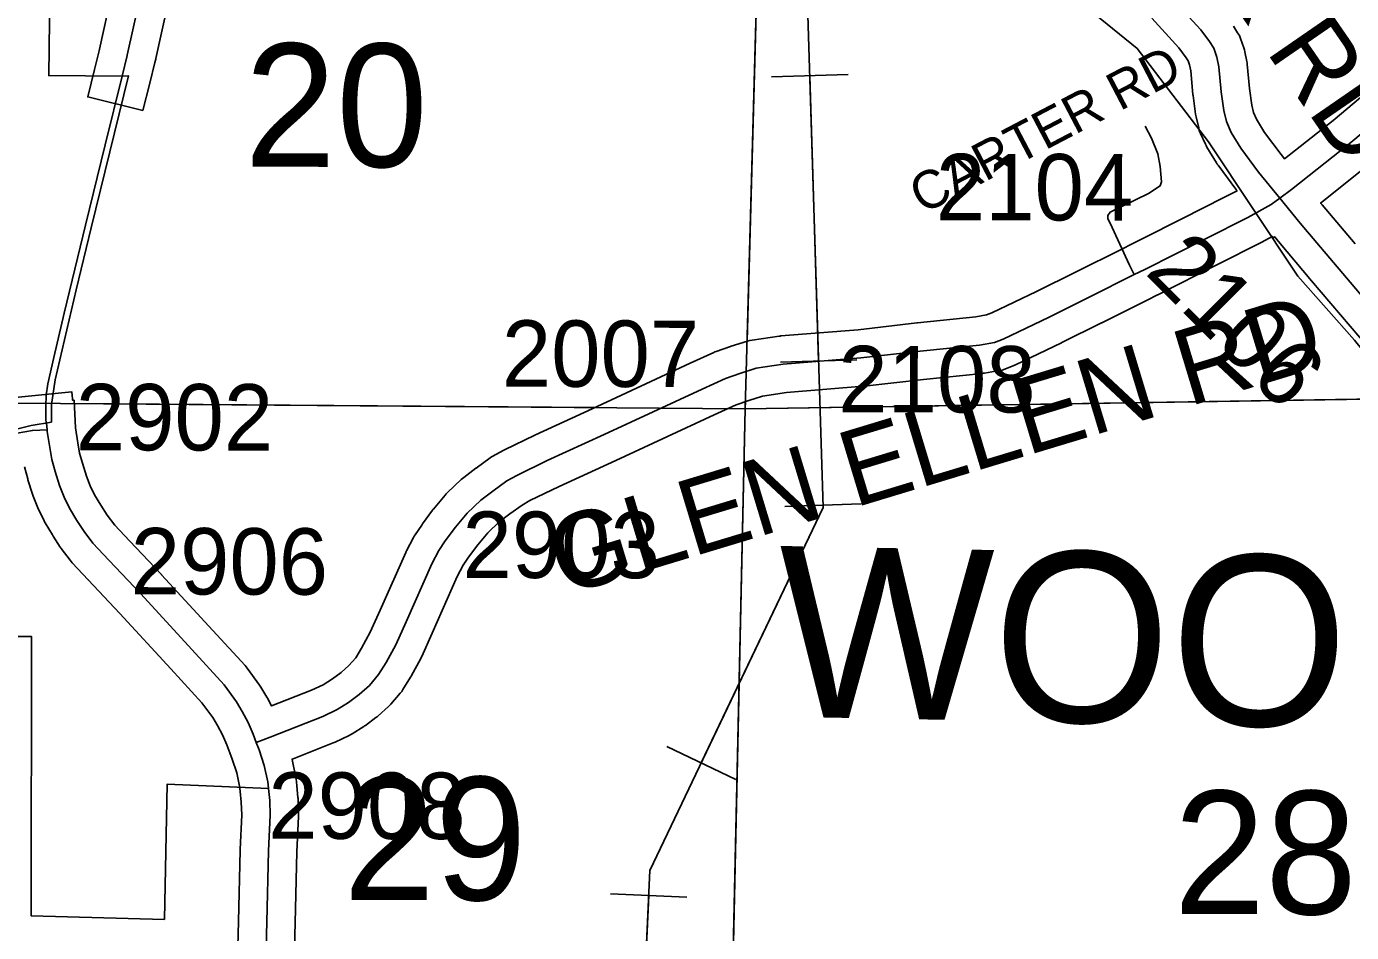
# Model space of a CAD drawing. Extents: x -157.2 to -99.3, y 12.2 to 46.2.
# Drawn here: x -145.492 to -144.094, y 30.494 to 31.449 of the extents above; entities that cross this region are included whole.
import ezdxf

# ---------------------------------------------------------------- set-up
doc = ezdxf.new("R2010")
doc.units = 0
for name, color, linetype in [('tdCoCityStreetMajor', 7, 'Continuous'), ('tdCoCorpBndry', 7, 'Continuous'), ('tdCoHydroRiver', 7, 'Continuous'), ('tdCoPipe', 7, 'Continuous'), ('tdCoSecRdNmbr', 7, 'Continuous'), ('tdCoSecRdTxt', 7, 'Continuous'), ('tdCoSecRteBand', 7, 'Continuous'), ('tdCoSecRteCL', 7, 'Continuous'), ('tdCoSectLine', 7, 'Continuous'), ('tdCoSectLinePart', 7, 'Continuous'), ('tdCoSectNmbr', 7, 'Continuous'), ('tdCoSurfConc', 7, 'Continuous'), ('tdCoSurfConcUnbanded', 7, 'Continuous'), ('tdCoSurfGravel', 7, 'Continuous'), ('tdCoTwpNameTxt', 7, 'Continuous')]:
    doc.layers.add(name, color=color, linetype=linetype)

msp = doc.modelspace()

# ---------------------------------------------------------------- linework, layer by layer
at = {"layer": 'tdCoCityStreetMajor'}
msp.add_lwpolyline([(-145.4709, 31.031), (-145.471, 31.0319), (-145.4713, 31.0348), (-145.4713, 31.0484), (-145.4711, 31.0602), (-145.4693, 31.0723), (-145.4632, 31.0999), (-145.4521, 31.1468), (-145.4296, 31.2397), (-145.4089, 31.3243), (-145.3909, 31.3967)], dxfattribs=at)
at = {"layer": 'tdCoCorpBndry'}
for points in [[(-145.5039, 31.024), (-145.4868, 31.0282), (-145.4655, 31.0319), (-145.4654, 31.0504), (-145.4615, 31.0765), (-145.4394, 31.1714), (-145.4238, 31.2368), (-145.3841, 31.3971), (-145.3909, 31.3967), (-145.4684, 31.3974), (-145.4626, 31.8596), (-145.7085, 31.8599)], [(-145.7329, 30.8058), (-145.4866, 30.8059), (-145.4869, 30.5111), (-145.3464, 30.5074), (-145.3433, 30.6502), (-145.2366, 30.6455), (-145.2353, 30.6329), (-145.2348, 30.6174), (-145.2365, 30.5799), (-145.2383, 30.5045), (-145.2397, 30.4514)]]:
    msp.add_lwpolyline(points, dxfattribs=at)
at = {"layer": 'tdCoHydroRiver'}
for points in [[(-144.7325, 32.1474), (-144.7366, 32.0228), (-144.7283, 31.9878), (-144.6847, 31.9216), (-144.6344, 31.8647), (-144.6317, 31.8504), (-144.6138, 31.8198), (-144.568, 31.7709), (-144.552, 31.7293), (-144.5048, 31.6772), (-144.505, 31.6709), (-144.4884, 31.6482), (-144.4575, 31.6282), (-144.4388, 31.5723), (-144.4144, 31.5463), (-144.3742, 31.5212), (-144.3645, 31.4621), (-144.32, 31.4258), (-144.2447, 31.3274)], [(-144.2447, 31.3274), (-144.1506, 31.186), (-144.0908, 31.1183), (-143.3754, 30.2323), (-143.2616, 30.1594), (-143.1946, 30.1122), (-141.7965, 30.0789), (-141.4548, 30.0727)]]:
    msp.add_lwpolyline(points, dxfattribs=at)
at = {"layer": 'tdCoPipe'}
for p, q in [((-144.6251, 31.3984), (-144.7057, 31.3959)), ((-144.6158, 31.0975), (-144.6962, 31.0951)), ((-144.6111, 30.9456), (-144.6916, 30.9431)), ((-144.7436, 30.6551), (-144.8162, 30.6898)), ((-144.7952, 30.531), (-144.8757, 30.5346))]:
    msp.add_line(p, q, dxfattribs=at)
for points in [[(-147.1212, 25.0341), (-146.8959, 25.966), (-146.8533, 26.3456), (-146.8295, 27.003), (-146.6367, 27.3776), (-145.9154, 27.4375), (-145.9326, 27.6455), (-145.5021, 27.6971), (-145.5064, 28.1719), (-145.3821, 28.2336), (-145.5249, 28.9444), (-144.8928, 29.2745), (-144.8343, 30.559), (-144.6513, 30.9418), (-144.6842, 32.0039)], [(-144.6561, 31.0963), (-144.6654, 31.3972)], [(-144.78, 30.6725), (-144.6513, 30.9418), (-144.6513, 30.9443)], [(-144.8492, 30.2321), (-144.8354, 30.5328)]]:
    msp.add_lwpolyline(points, dxfattribs=at)
at = {"layer": 'tdCoSecRteBand'}
for points in [[(-145.3691, 31.3604), (-145.4273, 31.3748), (-145.42, 31.4039), (-145.4152, 31.4234), (-145.4148, 31.4252), (-145.4017, 31.4848)], [(-145.3429, 31.4727), (-145.3555, 31.4155), (-145.3555, 31.4148), (-145.3564, 31.4113), (-145.3618, 31.3895), (-145.3691, 31.3604)], [(-145.5037, 31.0579), (-145.444, 31.0638), (-145.4433, 31.0566), (-145.4432, 31.055), (-145.4416, 31.055), (-145.4403, 31.026), (-145.4378, 31.0102), (-145.4359, 30.9992), (-145.4329, 30.9885), (-145.4287, 30.975), (-145.4246, 30.9649), (-145.42, 30.9554), (-145.4133, 30.9442), (-145.4066, 30.9339), (-145.3987, 30.9234), (-145.3831, 30.9068), (-145.3496, 30.8713), (-145.3495, 30.8711), (-145.3494, 30.871), (-145.2954, 30.8123), (-145.2954, 30.8123), (-145.2613, 30.7753), (-145.2601, 30.774), (-145.2591, 30.7726), (-145.2461, 30.7546), (-145.2452, 30.7535), (-145.2446, 30.7523), (-145.2384, 30.742), (-145.238, 30.7414), (-145.2377, 30.7407), (-145.2333, 30.7326), (-145.1911, 30.7491), (-145.1787, 30.755), (-145.169, 30.7611), (-145.16, 30.7677), (-145.1516, 30.7753), (-145.1445, 30.7835), (-145.1383, 30.7936), (-145.1292, 30.8103), (-145.1188, 30.8336), (-145.1188, 30.8336), (-145.1188, 30.8336), (-145.0917, 30.8945), (-145.0913, 30.8954), (-145.0908, 30.8963), (-145.0834, 30.9103), (-145.0827, 30.9117), (-145.0818, 30.913), (-145.0749, 30.9234), (-145.0745, 30.924), (-145.0741, 30.9246), (-145.0635, 30.9389), (-145.063, 30.9396), (-145.0624, 30.9402), (-145.0501, 30.955), (-145.049, 30.9564), (-145.0477, 30.9576), (-145.0331, 30.9714), (-145.0319, 30.9726), (-145.0305, 30.9736), (-145.0177, 30.9832), (-145.0175, 30.9834), (-145.0173, 30.9835), (-145.0028, 30.9941), (-145.0013, 30.9952), (-144.9997, 30.996), (-144.9891, 31.002), (-144.9884, 31.0024), (-144.9876, 31.0028), (-144.9555, 31.0183), (-144.9552, 31.0185), (-144.9549, 31.0186), (-144.8951, 31.0459), (-144.7916, 31.094), (-144.7915, 31.094), (-144.7915, 31.094), (-144.7668, 31.1054), (-144.7655, 31.106), (-144.7641, 31.1065), (-144.749, 31.1117), (-144.7486, 31.1118), (-144.7482, 31.1119), (-144.731, 31.1173), (-144.7287, 31.1181), (-144.7263, 31.1184), (-144.6977, 31.1226), (-144.6968, 31.1227), (-144.6958, 31.1228), (-144.6144, 31.1294), (-144.5523, 31.1365), (-144.5521, 31.1365), (-144.5519, 31.1366), (-144.4903, 31.1429), (-144.4789, 31.1449), (-144.4733, 31.1471), (-144.4262, 31.1697), (-144.3842, 31.1905), (-144.3363, 31.2144), (-144.3253, 31.2198), (-144.2616, 31.2521), (-144.2615, 31.2521), (-144.2614, 31.2522), (-144.2172, 31.2743), (-144.2145, 31.2758), (-144.2151, 31.2766), (-144.2155, 31.2771), (-144.2159, 31.2777), (-144.2347, 31.3028), (-144.2355, 31.304), (-144.2363, 31.3053), (-144.2464, 31.322), (-144.2473, 31.3235), (-144.248, 31.3251), (-144.2532, 31.3364), (-144.2545, 31.3392), (-144.2551, 31.3422), (-144.2579, 31.354), (-144.2582, 31.3553), (-144.2583, 31.3566), (-144.261, 31.3763), (-144.2611, 31.377), (-144.2612, 31.3776), (-144.2635, 31.4023), (-144.2648, 31.4087), (-144.2663, 31.4129), (-144.2684, 31.4161), (-144.276, 31.4265), (-144.3046, 31.4579)], [(-144.2184, 31.4494), (-144.214, 31.4425), (-144.2121, 31.4396), (-144.211, 31.4364), (-144.2075, 31.4268), (-144.2068, 31.4247), (-144.2063, 31.4224), (-144.2043, 31.4123), (-144.2041, 31.4109), (-144.2039, 31.4094), (-144.2015, 31.3839), (-144.1991, 31.3661), (-144.1973, 31.3585), (-144.1941, 31.3515), (-144.1857, 31.3375), (-144.1682, 31.3141), (-144.1645, 31.3095), (-144.1133, 31.3499), (-144.0488, 31.4042)], [(-144.0758, 31.3032), (-144.1265, 31.263), (-144.1249, 31.261), (-144.09, 31.2198)], [(-144.075, 31.1091), (-144.1359, 31.181), (-144.1359, 31.181), (-144.1359, 31.181), (-144.1709, 31.2225), (-144.1711, 31.2227), (-144.1712, 31.2229), (-144.1738, 31.226), (-144.1749, 31.2274), (-144.1764, 31.2263), (-144.1775, 31.2278), (-144.1884, 31.2217), (-144.189, 31.2213), (-144.1897, 31.2209), (-144.2345, 31.1985), (-144.2983, 31.1663), (-144.2984, 31.1662), (-144.2985, 31.1662), (-144.3096, 31.1607), (-144.3574, 31.1368), (-144.3575, 31.1368), (-144.3575, 31.1368), (-144.3996, 31.1159), (-144.3998, 31.1158), (-144.4, 31.1157), (-144.4484, 31.0925), (-144.4493, 31.092), (-144.4503, 31.0916), (-144.4597, 31.0879), (-144.4625, 31.0868), (-144.4655, 31.0863), (-144.4811, 31.0836), (-144.4821, 31.0834), (-144.4832, 31.0833), (-144.5456, 31.0769), (-144.6081, 31.0698), (-144.6086, 31.0697), (-144.6091, 31.0697), (-144.69, 31.0631), (-144.7153, 31.0594), (-144.7299, 31.0548), (-144.7431, 31.0502), (-144.7664, 31.0395), (-144.8699, 30.9915), (-144.87, 30.9914), (-144.8701, 30.9914), (-144.9297, 30.9642), (-144.9607, 30.9492), (-144.9689, 30.9445), (-144.9818, 30.9351), (-144.9931, 30.9267), (-145.0051, 30.9153), (-145.0158, 30.9025), (-145.0254, 30.8895), (-145.0311, 30.881), (-145.0373, 30.8692), (-145.064, 30.8092), (-145.0748, 30.7848), (-145.0753, 30.7837), (-145.0759, 30.7826), (-145.086, 30.7641), (-145.0864, 30.7634), (-145.0868, 30.7628), (-145.0947, 30.7499), (-145.096, 30.7478), (-145.0976, 30.746), (-145.1075, 30.7346), (-145.1086, 30.7333), (-145.1099, 30.7321), (-145.1208, 30.7223), (-145.122, 30.7212), (-145.1232, 30.7203), (-145.1343, 30.7121), (-145.1352, 30.7115), (-145.136, 30.711), (-145.1481, 30.7033), (-145.1496, 30.7024), (-145.1513, 30.7016), (-145.1663, 30.6944), (-145.1673, 30.694), (-145.1683, 30.6936), (-145.2106, 30.677), (-145.2106, 30.677), (-145.2117, 30.6765), (-145.2116, 30.6762), (-145.2079, 30.6589), (-145.2076, 30.6573), (-145.2074, 30.6556), (-145.2067, 30.6488), (-145.2067, 30.6488), (-145.2067, 30.6488), (-145.2067, 30.6485), (-145.2055, 30.6359), (-145.2054, 30.6349), (-145.2053, 30.6339), (-145.2048, 30.6183), (-145.2048, 30.6172), (-145.2048, 30.6161), (-145.2065, 30.5788), (-145.2084, 30.5038), (-145.2097, 30.4507)], [(-145.2697, 30.4521), (-145.2683, 30.5053), (-145.2665, 30.5806), (-145.2664, 30.5809), (-145.2664, 30.5812), (-145.2648, 30.6176), (-145.2653, 30.631), (-145.2664, 30.6425), (-145.2664, 30.6425), (-145.2664, 30.6425), (-145.2664, 30.6428), (-145.267, 30.648), (-145.27, 30.6621), (-145.2747, 30.6763), (-145.2774, 30.6833), (-145.2806, 30.6916), (-145.2851, 30.7021), (-145.2903, 30.7119), (-145.2954, 30.7205), (-145.3067, 30.736), (-145.3395, 30.7717), (-145.3934, 30.8302), (-145.4268, 30.8656), (-145.4268, 30.8656), (-145.4269, 30.8657), (-145.4436, 30.8836), (-145.4448, 30.8848), (-145.4458, 30.8862), (-145.4552, 30.8987), (-145.4557, 30.8994), (-145.4562, 30.9001), (-145.4638, 30.9117), (-145.4642, 30.9123), (-145.4645, 30.9129), (-145.4722, 30.9257), (-145.4728, 30.9268), (-145.4734, 30.9279), (-145.479, 30.9395), (-145.4795, 30.9405), (-145.4799, 30.9415), (-145.4849, 30.9539), (-145.4853, 30.955), (-145.4857, 30.9561), (-145.4903, 30.9711), (-145.4905, 30.9716), (-145.4906, 30.9721), (-145.4941, 30.9847)]]:
    msp.add_lwpolyline(points, dxfattribs=at)
at = {"layer": 'tdCoSecRteCL'}
msp.add_line((-145.4702, 31.0238), (-145.4709, 31.031), dxfattribs=at)
for points in [[(-145.3909, 31.3967), (-145.3855, 31.4185), (-145.3855, 31.4188), (-145.3722, 31.4792), (-145.3677, 31.507), (-145.3658, 31.5265), (-145.364, 31.5556), (-145.3626, 31.6101), (-145.3606, 31.6779), (-145.3575, 31.8278), (-145.3611, 31.8537), (-145.3667, 31.8695), (-145.367, 31.8703)], [(-144.1695, 31.2682), (-144.1919, 31.2956), (-144.2106, 31.3207), (-144.2207, 31.3375), (-144.2259, 31.3489), (-144.2286, 31.3607), (-144.2313, 31.3804), (-144.2338, 31.4066), (-144.2358, 31.4167), (-144.2392, 31.4263), (-144.2437, 31.4332), (-144.2528, 31.4455), (-144.2826, 31.4783)], [(-144.1695, 31.2682), (-144.157, 31.2771), (-144.0944, 31.3267), (-144.0295, 31.3812)], [(-144.323, 31.1875), (-144.3281, 31.1975), (-144.3486, 31.2417), (-144.3511, 31.2464), (-144.3511, 31.2498), (-144.3486, 31.2535), (-144.3079, 31.2732), (-144.2956, 31.2811), (-144.2944, 31.2853), (-144.2956, 31.3016), (-144.2981, 31.3147), (-144.305, 31.3314), (-144.3116, 31.344)], [(-144.323, 31.1875), (-144.3119, 31.193), (-144.248, 31.2253), (-144.2031, 31.2478), (-144.1787, 31.2616), (-144.1695, 31.2682)], [(-143.2519, 30.0444), (-143.2503, 30.0996), (-143.2486, 30.1544), (-143.2496, 30.1642), (-143.2523, 30.1716), (-143.2587, 30.182), (-143.279, 30.2069), (-143.3367, 30.2745), (-143.475, 30.4409), (-143.5685, 30.5536), (-143.5956, 30.5867), (-143.71, 30.723), (-143.8, 30.8295), (-143.8594, 30.9005), (-143.9847, 31.0482), (-144.052, 31.1284), (-144.113, 31.2004), (-144.148, 31.2418), (-144.1695, 31.2682)], [(-145.2494, 30.6941), (-145.2347, 30.6998), (-145.1792, 30.7215), (-145.1642, 30.7287), (-145.1521, 30.7363), (-145.141, 30.7445), (-145.1301, 30.7543), (-145.1203, 30.7657), (-145.1124, 30.7785), (-145.1023, 30.797), (-145.0914, 30.8214), (-145.0643, 30.8823), (-145.0569, 30.8964), (-145.05, 30.9067), (-145.0394, 30.921), (-145.027, 30.9358), (-145.0125, 30.9496), (-144.9997, 30.9592), (-144.9851, 30.9699), (-144.9745, 30.9758), (-144.9425, 30.9913), (-144.8825, 31.0187), (-144.779, 31.0668), (-144.7543, 31.0781), (-144.7393, 31.0833), (-144.722, 31.0887), (-144.6934, 31.0929), (-144.6115, 31.0996), (-144.5489, 31.1067), (-144.4862, 31.1131), (-144.4707, 31.1158), (-144.4613, 31.1195), (-144.413, 31.1427), (-144.3708, 31.1637), (-144.323, 31.1875)], [(-145.5016, 31.0204), (-145.4856, 31.0231), (-145.4702, 31.0238)], [(-145.2494, 30.6941), (-145.2528, 30.703), (-145.258, 30.715), (-145.2642, 30.7266), (-145.2703, 30.737), (-145.2834, 30.755), (-145.3174, 30.792), (-145.3714, 30.8507), (-145.405, 30.8862), (-145.4218, 30.9041), (-145.4311, 30.9167), (-145.4388, 30.9283), (-145.4464, 30.9411), (-145.4521, 30.9527), (-145.457, 30.965), (-145.4617, 30.98), (-145.4652, 30.9926), (-145.4674, 31.0052), (-145.4701, 31.0222), (-145.4702, 31.0238)], [(-145.2397, 30.4514), (-145.2383, 30.5045), (-145.2365, 30.5799), (-145.2348, 30.6174), (-145.2353, 30.6329), (-145.2366, 30.6455), (-145.2366, 30.6458), (-145.2373, 30.6527), (-145.241, 30.6699), (-145.2464, 30.6864), (-145.2494, 30.6941)]]:
    msp.add_lwpolyline(points, dxfattribs=at)
at = {"layer": 'tdCoSectLine'}
for points in [[(-144.7336, 31.0461), (-144.7058, 32.0548)], [(-145.727, 31.0537), (-144.7336, 31.0461)], [(-144.7336, 31.0461), (-143.7323, 31.0616)], [(-144.7555, 30.0482), (-144.7336, 31.0461)]]:
    msp.add_lwpolyline(points, dxfattribs=at)
at = {"layer": 'tdCoSectLinePart'}
for points in [[(-144.7316, 31.1172), (-144.7069, 32.0156)], [(-145.4432, 31.0515), (-144.892, 31.0473)], [(-144.7336, 31.0461), (-144.0314, 31.057)], [(-144.7336, 31.0461), (-144.7334, 31.0536)], [(-144.7549, 30.0784), (-144.7336, 31.0461)], [(-144.7521, 31.0462), (-144.7336, 31.0461)]]:
    msp.add_lwpolyline(points, dxfattribs=at)
at = {"layer": 'tdCoSurfConc'}
msp.add_line((-145.2366, 30.6455), (-145.2366, 30.6458), dxfattribs=at)
for points in [[(-145.3909, 31.3967), (-145.3855, 31.4185), (-145.3855, 31.4188), (-145.3722, 31.4792), (-145.3677, 31.507), (-145.3658, 31.5265), (-145.364, 31.5556), (-145.3626, 31.6101), (-145.3606, 31.6779), (-145.3575, 31.8278), (-145.3611, 31.8537), (-145.3667, 31.8695), (-145.367, 31.8703)], [(-145.2366, 30.6458), (-145.2373, 30.6527), (-145.241, 30.6699), (-145.2464, 30.6864), (-145.2494, 30.6941), (-145.2528, 30.703), (-145.258, 30.715), (-145.2642, 30.7266), (-145.2703, 30.737), (-145.2834, 30.755), (-145.3174, 30.792), (-145.3714, 30.8507), (-145.405, 30.8862), (-145.4218, 30.9041), (-145.4311, 30.9167), (-145.4388, 30.9283), (-145.4464, 30.9411), (-145.4521, 30.9527), (-145.457, 30.965), (-145.4617, 30.98), (-145.4652, 30.9926), (-145.4674, 31.0052), (-145.4701, 31.0222), (-145.4702, 31.0238), (-145.4709, 31.031)], [(-145.2491, 30.0541), (-145.2471, 30.1392), (-145.2431, 30.2965), (-145.2418, 30.3563), (-145.2397, 30.4514), (-145.2383, 30.5045), (-145.2365, 30.5799), (-145.2348, 30.6174), (-145.2353, 30.6329), (-145.2366, 30.6455)]]:
    msp.add_lwpolyline(points, dxfattribs=at)
at = {"layer": 'tdCoSurfConcUnbanded'}
msp.add_lwpolyline([(-144.323, 31.1875), (-144.3281, 31.1975), (-144.3486, 31.2417), (-144.3511, 31.2464), (-144.3511, 31.2498), (-144.3486, 31.2535), (-144.3079, 31.2732), (-144.2956, 31.2811), (-144.2944, 31.2853), (-144.2956, 31.3016), (-144.2981, 31.3147), (-144.305, 31.3314), (-144.3116, 31.344)], dxfattribs=at)
at = {"layer": 'tdCoSurfGravel'}
for points in [[(-144.1695, 31.2682), (-144.1919, 31.2956), (-144.2106, 31.3207), (-144.2207, 31.3375), (-144.2259, 31.3489), (-144.2286, 31.3607), (-144.2313, 31.3804), (-144.2338, 31.4066), (-144.2358, 31.4167), (-144.2392, 31.4263), (-144.2437, 31.4332), (-144.2528, 31.4455), (-144.2826, 31.4783)], [(-145.2494, 30.6941), (-145.2347, 30.6998), (-145.1792, 30.7215), (-145.1642, 30.7287), (-145.1521, 30.7363), (-145.141, 30.7445), (-145.1301, 30.7543), (-145.1203, 30.7657), (-145.1124, 30.7785), (-145.1023, 30.797), (-145.0914, 30.8214), (-145.0643, 30.8823), (-145.0569, 30.8964), (-145.05, 30.9067), (-145.0394, 30.921), (-145.027, 30.9358), (-145.0125, 30.9496), (-144.9997, 30.9592), (-144.9851, 30.9699), (-144.9745, 30.9758), (-144.9425, 30.9913), (-144.8825, 31.0187), (-144.779, 31.0668), (-144.7543, 31.0781), (-144.7393, 31.0833), (-144.722, 31.0887), (-144.6934, 31.0929), (-144.6115, 31.0996), (-144.5489, 31.1067), (-144.4862, 31.1131), (-144.4707, 31.1158), (-144.4613, 31.1195), (-144.413, 31.1427), (-144.3708, 31.1637), (-144.323, 31.1875), (-144.3119, 31.193), (-144.248, 31.2253), (-144.2031, 31.2478), (-144.1787, 31.2616), (-144.1695, 31.2682), (-144.157, 31.2771), (-144.0944, 31.3267), (-144.0295, 31.3812)], [(-143.2519, 30.0444), (-143.2503, 30.0996), (-143.2486, 30.1544), (-143.2496, 30.1642), (-143.2523, 30.1716), (-143.2587, 30.182), (-143.279, 30.2069), (-143.3367, 30.2745), (-143.475, 30.4409), (-143.5685, 30.5536), (-143.5956, 30.5867), (-143.71, 30.723), (-143.8, 30.8295), (-143.8594, 30.9005), (-143.9847, 31.0482), (-144.052, 31.1284), (-144.113, 31.2004), (-144.148, 31.2418), (-144.1695, 31.2682)], [(-145.5016, 31.0204), (-145.4856, 31.0231), (-145.4702, 31.0238)]]:
    msp.add_lwpolyline(points, dxfattribs=at)

# ---------------------------------------------------------------- texts
at = {"layer": 'tdCoSecRdNmbr'}
for s, rotation, p in [('2104', 359.8897, (-144.5324, 31.2449)), ('2106', 314.8896, (-144.3129, 31.1891)), ('2007', 359.8894, (-144.9904, 31.0693)), ('2108', 359.8897, (-144.6354, 31.0424)), ('2902', 359.889, (-145.4399, 31.0023)), ('2903', 359.8894, (-145.0319, 30.8677)), ('2906', 359.8891, (-145.382, 30.8503)), ('2908', 359.8892, (-145.2368, 30.5926))]:
    msp.add_text(s, height=0.07, rotation=rotation, dxfattribs=at).set_placement(p)
at = {"layer": 'tdCoSecRdTxt'}
for s, height, rotation, p in [('ELK CREEK RD', 0.08, 304.5813, (-144.5427, 31.9426)), ('CARTER RD', 0.04, 27.6388, (-144.5463, 31.2507)), ('GLEN ELLEN RD', 0.08, 16.8341, (-144.9259, 30.8484))]:
    msp.add_text(s, height=height, rotation=rotation, dxfattribs=at).set_placement(p)
at = {"layer": 'tdCoSectNmbr'}
for s, rotation, p in [('20', 359.8892, (-145.2619, 31.3013)), ('29', 359.8892, (-145.1577, 30.528)), ('28', 359.8899, (-144.2816, 30.5132))]:
    msp.add_text(s, height=0.13, rotation=rotation, dxfattribs=at).set_placement(p)
at = {"layer": 'tdCoTwpNameTxt'}
msp.add_text('WOODBURY', height=0.18, rotation=358.8907, dxfattribs=at).set_placement((-144.7008, 30.7214))

doc.saveas('drawing.dxf')
